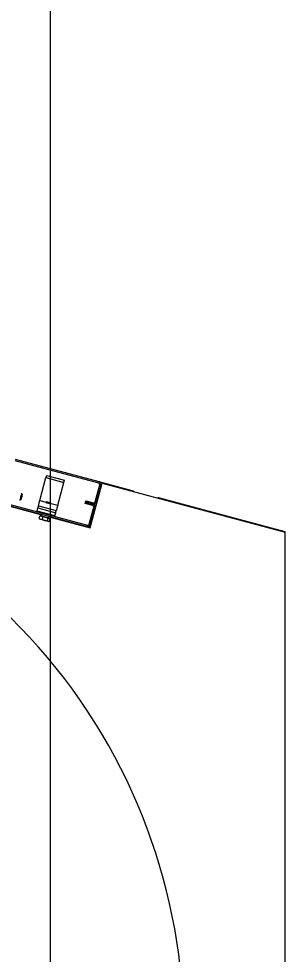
# Model space of a CAD drawing. Extents: x -264205 to -263659, y -1242401 to -1241986.
# Drawn here: x -263908.425 to -263908.151, y -1242121.96 to -1242120.997 of the extents above; entities that cross this region are included whole.
import ezdxf

# ---------------------------------------------------------------- set-up
doc = ezdxf.new("R2010")
doc.units = 0
doc.layers.add('HESCON_OSI_STAVBY_KFA', color=7, linetype='Continuous')
doc.layers.add('SITUACIA_DSP_2D', color=7, linetype='Continuous')

msp = doc.modelspace()

# ---------------------------------------------------------------- linework, layer by layer
at = {"layer": 'HESCON_OSI_STAVBY_KFA'}
msp.add_line((-263908.39279, -1242083.23724), (-263908.39279, -1242246.70724), dxfattribs=at)
at = {"layer": 'SITUACIA_DSP_2D'}
for p, q in [((-263908.85358, -1242121.38627), (-263908.40305, -1242121.50699)), ((-263908.34283, -1242121.47496), (-263908.42909, -1242121.45185)), ((-263908.34246, -1242121.47359), (-263908.42872, -1242121.45048)), ((-263908.40352, -1242121.49263), (-263908.39723, -1242121.46914)), ((-263908.39711, -1242121.46871), (-263908.39723, -1242121.46914)), ((-263908.39723, -1242121.46914), (-263908.37888, -1242121.47406)), ((-263908.397, -1242121.4683), (-263908.39711, -1242121.46871)), ((-263908.3969, -1242121.46792), (-263908.397, -1242121.4683)), ((-263908.39681, -1242121.46758), (-263908.3969, -1242121.46792)), ((-263908.39674, -1242121.46731), (-263908.39681, -1242121.46758)), ((-263908.39668, -1242121.46711), (-263908.39674, -1242121.46731)), ((-263908.39665, -1242121.46698), (-263908.39668, -1242121.46711)), ((-263908.39664, -1242121.46694), (-263908.39665, -1242121.46698)), ((-263908.39664, -1242121.46694), (-263908.37829, -1242121.47186)), ((-263908.37865, -1242121.47322), (-263908.37855, -1242121.47283)), ((-263908.37855, -1242121.47283), (-263908.37846, -1242121.4725)), ((-263908.37846, -1242121.4725), (-263908.37839, -1242121.47223)), ((-263908.37839, -1242121.47223), (-263908.37833, -1242121.47202)), ((-263908.37833, -1242121.47202), (-263908.3783, -1242121.4719)), ((-263908.3783, -1242121.4719), (-263908.37829, -1242121.47186)), ((-263908.38517, -1242121.49755), (-263908.37888, -1242121.47406)), ((-263908.37888, -1242121.47406), (-263908.37876, -1242121.47363)), ((-263908.37876, -1242121.47363), (-263908.37865, -1242121.47322)), ((-263908.35159, -1242121.52078), (-263908.33925, -1242121.47472)), ((-263908.34649, -1242121.49414), (-263908.34182, -1242121.47671)), ((-263908.34512, -1242121.49451), (-263908.34045, -1242121.47708)), ((-263908.34283, -1242121.47496), (-263908.34246, -1242121.47359)), ((-263908.30842, -1242121.48271), (-263908.34246, -1242121.47359)), ((-263908.34045, -1242121.47708), (-263908.34182, -1242121.47671)), ((-263908.33925, -1242121.47472), (-263908.15058, -1242121.52527)), ((-263908.42394, -1242121.4923), (-263908.4238, -1242121.49175)), ((-263908.4238, -1242121.49175), (-263908.42358, -1242121.49095)), ((-263908.42358, -1242121.49095), (-263908.42332, -1242121.48996)), ((-263908.42332, -1242121.48996), (-263908.42303, -1242121.48888)), ((-263908.42307, -1242121.49181), (-263908.42314, -1242121.49204)), ((-263908.42314, -1242121.49204), (-263908.42314, -1242121.49205)), ((-263908.42293, -1242121.49127), (-263908.42307, -1242121.49181)), ((-263908.42303, -1242121.48888), (-263908.42274, -1242121.4878)), ((-263908.42272, -1242121.4905), (-263908.42293, -1242121.49127)), ((-263908.42274, -1242121.4878), (-263908.42247, -1242121.48681)), ((-263908.42248, -1242121.48958), (-263908.42272, -1242121.4905)), ((-263908.42221, -1242121.4886), (-263908.42248, -1242121.48958)), ((-263908.42247, -1242121.48681), (-263908.42226, -1242121.48601)), ((-263908.42226, -1242121.48601), (-263908.42211, -1242121.48546)), ((-263908.42196, -1242121.48766), (-263908.42221, -1242121.4886)), ((-263908.42211, -1242121.48546), (-263908.42205, -1242121.48522)), ((-263908.42205, -1242121.48522), (-263908.42204, -1242121.48521)), ((-263908.42175, -1242121.48689), (-263908.42196, -1242121.48766)), ((-263908.42161, -1242121.48634), (-263908.42175, -1242121.48689)), ((-263908.42154, -1242121.4861), (-263908.42161, -1242121.48634)), ((-263908.42154, -1242121.48608), (-263908.42154, -1242121.4861)), ((-263908.30706, -1242121.48322), (-263908.30842, -1242121.48271)), ((-263908.30661, -1242121.48346), (-263908.30706, -1242121.48322)), ((-263908.28139, -1242121.4901), (-263908.28191, -1242121.49008)), ((-263908.27997, -1242121.49033), (-263908.28139, -1242121.4901)), ((-263908.15058, -1242121.525), (-263908.27997, -1242121.49033)), ((-263908.44101, -1242121.49636), (-263908.35476, -1242121.51947)), ((-263908.44064, -1242121.49498), (-263908.35439, -1242121.51809)), ((-263908.42401, -1242121.49254), (-263908.42394, -1242121.4923)), ((-263908.42401, -1242121.49255), (-263908.42401, -1242121.49254)), ((-263908.40647, -1242121.50364), (-263908.40559, -1242121.50034)), ((-263908.40547, -1242121.49991), (-263908.40559, -1242121.50034)), ((-263908.40559, -1242121.50034), (-263908.38724, -1242121.50526)), ((-263908.40536, -1242121.4995), (-263908.40547, -1242121.49991)), ((-263908.40526, -1242121.49912), (-263908.40536, -1242121.4995)), ((-263908.40517, -1242121.49878), (-263908.40526, -1242121.49912)), ((-263908.4051, -1242121.49851), (-263908.40517, -1242121.49878)), ((-263908.40504, -1242121.49831), (-263908.4051, -1242121.49851)), ((-263908.40501, -1242121.49818), (-263908.40504, -1242121.49831)), ((-263908.405, -1242121.49814), (-263908.40501, -1242121.49818)), ((-263908.405, -1242121.49814), (-263908.40497, -1242121.49803)), ((-263908.405, -1242121.49814), (-263908.38665, -1242121.50306)), ((-263908.40497, -1242121.49803), (-263908.40489, -1242121.49772)), ((-263908.40489, -1242121.49772), (-263908.40475, -1242121.49721)), ((-263908.40475, -1242121.49721), (-263908.40457, -1242121.49653)), ((-263908.40457, -1242121.49653), (-263908.40434, -1242121.49569)), ((-263908.40434, -1242121.49569), (-263908.40409, -1242121.49474)), ((-263908.40409, -1242121.49474), (-263908.40381, -1242121.49371)), ((-263908.40381, -1242121.49371), (-263908.40352, -1242121.49263)), ((-263908.40352, -1242121.49263), (-263908.39689, -1242121.49441)), ((-263908.39721, -1242121.49495), (-263908.39735, -1242121.49492)), ((-263908.39676, -1242121.49508), (-263908.39721, -1242121.49495)), ((-263908.39604, -1242121.49527), (-263908.39676, -1242121.49508)), ((-263908.39651, -1242121.49412), (-263908.3966, -1242121.49409)), ((-263908.39641, -1242121.49414), (-263908.39651, -1242121.49412)), ((-263908.39591, -1242121.49428), (-263908.39641, -1242121.49414)), ((-263908.39515, -1242121.49551), (-263908.39604, -1242121.49527)), ((-263908.39517, -1242121.49448), (-263908.39591, -1242121.49428)), ((-263908.39431, -1242121.49471), (-263908.39517, -1242121.49448)), ((-263908.3942, -1242121.49576), (-263908.39515, -1242121.49551)), ((-263908.39345, -1242121.49494), (-263908.39431, -1242121.49471)), ((-263908.39329, -1242121.49601), (-263908.3942, -1242121.49576)), ((-263908.39272, -1242121.49513), (-263908.39345, -1242121.49494)), ((-263908.39254, -1242121.49621), (-263908.39329, -1242121.49601)), ((-263908.39225, -1242121.49526), (-263908.39272, -1242121.49513)), ((-263908.39204, -1242121.49634), (-263908.39254, -1242121.49621)), ((-263908.39209, -1242121.4953), (-263908.39225, -1242121.49526)), ((-263908.39185, -1242121.49639), (-263908.39204, -1242121.49634)), ((-263908.39199, -1242121.49572), (-263908.38517, -1242121.49755)), ((-263908.39185, -1242121.49639), (-263908.39185, -1242121.49639)), ((-263908.38621, -1242121.50144), (-263908.3864, -1242121.50213)), ((-263908.38599, -1242121.50061), (-263908.38621, -1242121.50144)), ((-263908.38574, -1242121.49966), (-263908.38599, -1242121.50061)), ((-263908.38546, -1242121.49862), (-263908.38574, -1242121.49966)), ((-263908.38517, -1242121.49755), (-263908.38546, -1242121.49862)), ((-263908.35678, -1242121.49581), (-263908.35641, -1242121.49444)), ((-263908.34898, -1242121.4979), (-263908.35678, -1242121.49581)), ((-263908.35641, -1242121.49444), (-263908.35604, -1242121.49306)), ((-263908.34861, -1242121.49653), (-263908.35641, -1242121.49444)), ((-263908.35641, -1242121.49444), (-263908.34861, -1242121.49653)), ((-263908.35604, -1242121.49306), (-263908.34824, -1242121.49515)), ((-263908.35264, -1242121.51708), (-263908.34797, -1242121.49965)), ((-263908.35126, -1242121.51745), (-263908.34659, -1242121.50002)), ((-263908.34898, -1242121.4979), (-263908.34861, -1242121.49653)), ((-263908.34861, -1242121.49653), (-263908.34824, -1242121.49515)), ((-263908.34659, -1242121.50002), (-263908.34797, -1242121.49965)), ((-263908.34649, -1242121.49414), (-263908.34512, -1242121.49451)), ((-263908.38812, -1242121.50856), (-263908.40647, -1242121.50364)), ((-263908.40364, -1242121.50844), (-263908.40443, -1242121.51138)), ((-263908.40443, -1242121.51138), (-263908.40287, -1242121.51205)), ((-263908.40364, -1242121.50844), (-263908.40035, -1242121.50932)), ((-263908.40332, -1242121.50803), (-263908.40315, -1242121.50807)), ((-263908.40315, -1242121.50807), (-263908.40265, -1242121.50821)), ((-263908.40265, -1242121.50821), (-263908.40185, -1242121.50842)), ((-263908.40185, -1242121.50842), (-263908.4008, -1242121.5087)), ((-263908.40035, -1242121.50932), (-263908.40114, -1242121.51227)), ((-263908.4008, -1242121.5087), (-263908.39958, -1242121.50903)), ((-263908.40035, -1242121.50932), (-263908.39511, -1242121.51072)), ((-263908.39958, -1242121.50903), (-263908.39828, -1242121.50938)), ((-263908.39828, -1242121.50938), (-263908.39697, -1242121.50973)), ((-263908.39697, -1242121.50973), (-263908.39575, -1242121.51006)), ((-263908.39511, -1242121.51072), (-263908.3959, -1242121.51367)), ((-263908.39575, -1242121.51006), (-263908.39471, -1242121.51034)), ((-263908.39511, -1242121.51072), (-263908.39316, -1242121.51124)), ((-263908.39471, -1242121.51034), (-263908.39391, -1242121.51055)), ((-263908.39316, -1242121.51124), (-263908.39395, -1242121.51419)), ((-263908.39391, -1242121.51055), (-263908.3934, -1242121.51069)), ((-263908.3934, -1242121.51069), (-263908.39323, -1242121.51073)), ((-263908.39295, -1242121.5097), (-263908.35159, -1242121.52078)), ((-263908.38812, -1242121.50856), (-263908.38724, -1242121.50526)), ((-263908.38724, -1242121.50526), (-263908.38712, -1242121.50483)), ((-263908.38712, -1242121.50483), (-263908.38701, -1242121.50442)), ((-263908.38701, -1242121.50442), (-263908.38691, -1242121.50403)), ((-263908.38691, -1242121.50403), (-263908.38682, -1242121.5037)), ((-263908.38682, -1242121.5037), (-263908.38675, -1242121.50343)), ((-263908.38675, -1242121.50343), (-263908.38669, -1242121.50322)), ((-263908.38669, -1242121.50322), (-263908.38666, -1242121.5031)), ((-263908.38666, -1242121.5031), (-263908.38665, -1242121.50306)), ((-263908.38662, -1242121.50295), (-263908.38665, -1242121.50306)), ((-263908.38653, -1242121.50264), (-263908.38662, -1242121.50295)), ((-263908.3864, -1242121.50213), (-263908.38653, -1242121.50264)), ((-263908.40368, -1242121.51187), (-263908.40374, -1242121.51185)), ((-263908.40331, -1242121.51197), (-263908.40368, -1242121.51187)), ((-263908.40265, -1242121.51214), (-263908.40331, -1242121.51197)), ((-263908.40287, -1242121.51205), (-263908.40114, -1242121.51227)), ((-263908.40173, -1242121.51239), (-263908.40265, -1242121.51214)), ((-263908.40062, -1242121.51269), (-263908.40173, -1242121.51239)), ((-263908.40114, -1242121.51227), (-263908.39862, -1242121.51319)), ((-263908.39942, -1242121.51301), (-263908.40062, -1242121.51269)), ((-263908.39821, -1242121.51333), (-263908.39942, -1242121.51301)), ((-263908.39862, -1242121.51319), (-263908.3959, -1242121.51367)), ((-263908.39707, -1242121.51364), (-263908.39821, -1242121.51333)), ((-263908.3961, -1242121.5139), (-263908.39707, -1242121.51364)), ((-263908.39536, -1242121.5141), (-263908.3961, -1242121.5139)), ((-263908.3959, -1242121.51367), (-263908.39512, -1242121.51412)), ((-263908.39491, -1242121.51422), (-263908.39536, -1242121.5141)), ((-263908.39512, -1242121.51412), (-263908.39422, -1242121.51422)), ((-263908.39478, -1242121.51425), (-263908.39491, -1242121.51422)), ((-263908.39422, -1242121.51422), (-263908.39395, -1242121.51419)), ((-263908.35476, -1242121.51947), (-263908.35439, -1242121.51809)), ((-263908.35264, -1242121.51708), (-263908.35126, -1242121.51745)), ((-263908.15058, -1242121.52527), (-263908.15058, -1242121.525)), ((-263908.15058, -1242122.03943), (-263908.15058, -1242121.52527))]:
    msp.add_line(p, q, dxfattribs=at)
for centre, radius, start, end in [((-263908.85358, -1242122.0399), 0.5985, 324.56502, 215.43498), ((-263908.3432, -1242121.47634), 0.00143, 345, 74.99999), ((-263908.3432, -1242121.47634), 0.00285, 345, 74.99999), ((-263908.34935, -1242121.49928), 0.00143, 345, 74.99999), ((-263908.34787, -1242121.49378), 0.00285, 254.99999, 345), ((-263908.34935, -1242121.49928), 0.00285, 345, 74.99999), ((-263908.34787, -1242121.49378), 0.00143, 254.99999, 345), ((-263908.40202, -1242121.50887), 0.000475, 74.99999, 165), ((-263908.39478, -1242121.51081), 0.000475, 345, 74.99999), ((-263908.35402, -1242121.51672), 0.00285, 254.99999, 345), ((-263908.35402, -1242121.51672), 0.00143, 254.99999, 345)]:
    msp.add_arc(centre, radius, start, end, dxfattribs=at)

doc.saveas('drawing.dxf')
